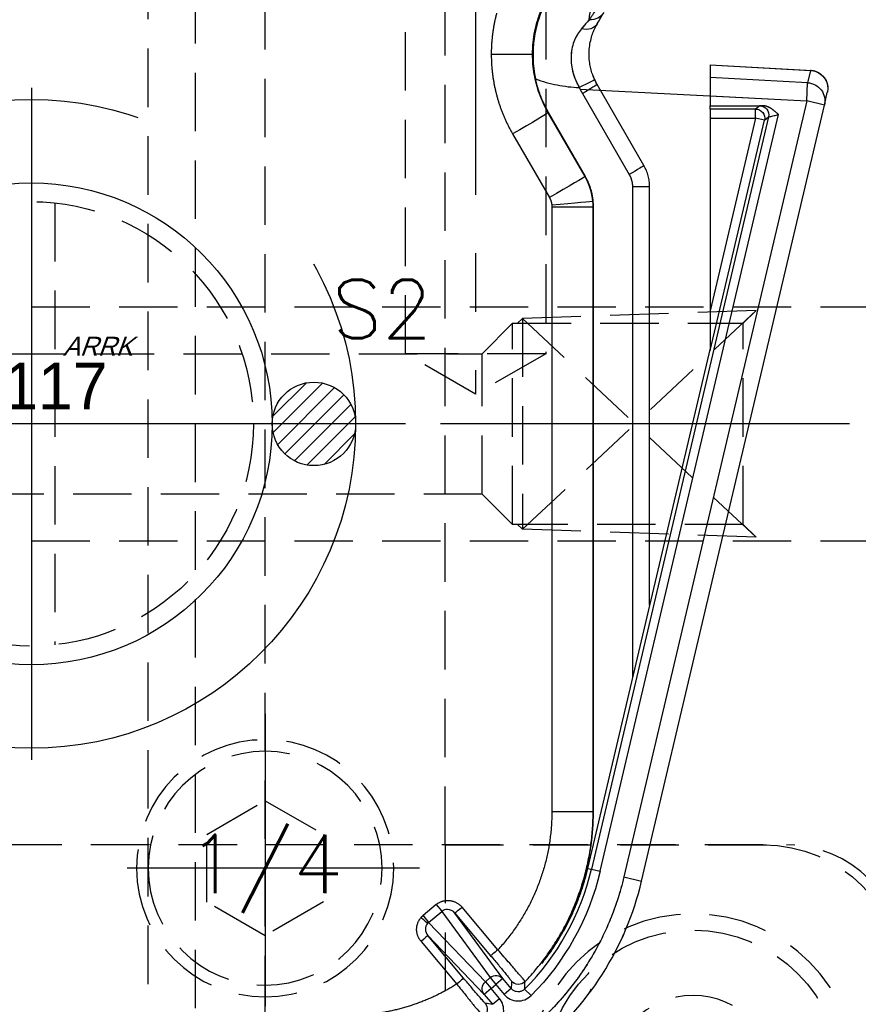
# Model space of a CAD drawing. Extents: x 2651 to 7771, y -1163 to 1075.
# Tile 426 of 490: x 5265 to 5301, y 631 to 673. Entities that reach past the tile are written whole.
import ezdxf
from ezdxf.enums import TextEntityAlignment as Align

# ---------------------------------------------------------------- set-up
doc = ezdxf.new("R2010")
doc.units = 0
doc.header["$LTSCALE"] = 10
for name, pattern in [('CENTER', [2, 1.25, -0.25, 0.25, -0.25]), ('CNSCEN', [17, 15, -1, 0, -1]), ('CNSHID', [4, 3, -1]), ('HIDDEN', [0.375, 0.25, -0.125])]:
    doc.linetypes.add(name, pattern=pattern)
doc.layers.get('0').update_dxf_attribs({"linetype": 'CONTINUOUS'})
doc.layers.get('Defpoints').update_dxf_attribs({"linetype": 'CONTINUOUS'})
for name, color, linetype in [('1', 7, 'CONTINUOUS'), ('15', 7, 'CONTINUOUS'), ('86', 7, 'CONTINUOUS'), ('9', 3, 'CONTINUOUS'), ('97', 7, 'CONTINUOUS'), ('CEN', 1, 'CENTER'), ('COOL', 150, 'HIDDEN'), ('DIM', 3, 'CONTINUOUS'), ('HIDDEN', 6, 'HIDDEN'), ('TEXT', 4, 'CONTINUOUS'), ('WL1-HL', 4, 'CNSHID'), ('WOR1-CL', 1, 'CNSCEN'), ('WOR1-DL', 7, 'CONTINUOUS')]:
    doc.layers.add(name, color=color, linetype=linetype)
doc.styles.add('china', font='txt')
doc.styles.get("Standard").update_dxf_attribs({"font": 'romans.shx'})
doc.dimstyles.new('MM& INCH5', dxfattribs={"dimtxt": 5, "dimasz": 2.5, "dimexe": 1, "dimexo": 0.5, "dimtad": 0, "dimrnd": 1.38778e-17, "dimzin": 9, "dimdsep": 46, "dimtxsty": 'Standard', "dimblk": 'CLOSED', "dimcen": 0, "dimclrd": 3, "dimclre": 3, "dimclrt": 3, "dimazin": 2, "dimtfac": 0.75, "dimtofl": 0, "dimtmove": 0, "dimatfit": 3, "dimfxl": 0, "dimtolj": 1, "dimarcsym": 0})

# ---------------------------------------------------------------- blocks, each defined once
blk = doc.blocks.new('DFSF')
at = {"layer": '1', "color": 252, "linetype": 'Continuous'}
for p, q in [((1284.445, 502.801), (1286.211, 502.801)), ((1293.811, 502.347), (1298.103, 502.11)), ((1298.103, 502.11), (1297.978, 501.579)), ((1297.978, 501.579), (1293.811, 501.798)), ((1297.937, 500.804), (1297.978, 501.579)), ((1288.344, 501.117), (1290.345, 497.652)), ((1293.811, 501.02), (1297.937, 500.804)), ((1297.937, 500.804), (1290.118, 467.624)), ((1295.928, 500.594), (1295.752, 500.455)), ((1298.694, 500.626), (1297.937, 500.804)), ((1286.896, 500.305), (1286.882, 500.297)), ((1288.455, 497.573), (1286.882, 500.297)), ((1289.105, 467.862), (1296.729, 500.216)), ((1295.752, 500.455), (1293.811, 500.455)), ((1295.752, 500.066), (1295.752, 500.455)), ((1293.811, 500.066), (1295.752, 500.066)), ((1295.752, 500.066), (1293.811, 491.83)), ((1293.811, 490.136), (1296.13, 499.977)), ((1296.13, 499.977), (1295.752, 500.066)), ((1296.13, 499.977), (1296.306, 500.117)), ((1285.359, 499.39), (1286.933, 496.666)), ((1288.469, 497.577), (1288.455, 497.573)), ((1290.484, 497.134), (1290.484, 476.114)), ((1291.22, 497.134), (1290.484, 497.134)), ((1287.037, 496.278), (1287.037, 470.416)), ((1287.037, 496.278), (1288.803, 496.278)), ((1288.803, 496.278), (1288.816, 496.282)), ((1288.803, 470.416), (1288.803, 496.278)), ((1287.037, 470.416), (1288.803, 470.416)), ((1288.816, 470.416), (1288.803, 470.416)), ((1288.568, 467.989), (1288.726, 467.952)), ((1288.726, 467.952), (1289.105, 467.862)), ((1290.118, 467.624), (1290.875, 467.445)), ((1282.091, 466.441), (1281.527, 465.971)), ((1281.762, 465.679), (1282.326, 466.148)), ((1282.326, 466.148), (1284.4, 463.316)), ((1284.943, 463.274), (1282.889, 466.079)), ((1282.889, 466.079), (1284.419, 464.255)), ((1284.727, 464.505), (1283.197, 466.329)), ((1284.194, 463.143), (1281.762, 465.679)), ((1281.441, 464.868), (1282.972, 463.043)), ((1281.729, 465.117), (1284.141, 462.601)), ((1283.26, 463.293), (1281.729, 465.117)), ((1287.448, 465.159), (1287.415, 465.16)), ((1284.4, 463.316), (1284.194, 463.143)), ((1284.194, 463.143), (1284.439, 462.851)), ((1284.4, 463.316), (1284.645, 463.024)), ((1284.943, 463.274), (1284.645, 463.024)), ((1285.299, 462.849), (1284.943, 463.274)), ((1284.439, 462.851), (1284.141, 462.601)), ((1284.439, 462.851), (1284.645, 463.024)), ((1284.795, 462.426), (1284.439, 462.851)), ((1284.645, 463.024), (1285.002, 462.599)), ((1285.299, 462.849), (1285.002, 462.599)), ((1286.147, 462.549), (1285.872, 462.824)), ((1284.141, 462.601), (1284.498, 462.176)), ((1284.498, 462.176), (1284.795, 462.426))]:
    blk.add_line(p, q, dxfattribs=at)
at = {"layer": '1', "color": 7, "linetype": 'Continuous'}
for p, q in [((1293.811, 502.348), (1293.811, 502.347)), ((1293.811, 502.348), (1298.175, 502.108)), ((1293.811, 502.347), (1293.811, 501.798)), ((1290.977, 498.041), (1288.976, 501.506)), ((1293.811, 501.02), (1293.811, 500.599)), ((1298.694, 500.627), (1298.819, 501.156)), ((1290.875, 467.445), (1298.694, 500.626)), ((1293.811, 500.599), (1296.039, 500.599)), ((1293.811, 500.455), (1293.811, 500.599)), ((1288.469, 497.577), (1286.896, 500.305)), ((1293.811, 500.455), (1293.811, 500.066)), ((1296.306, 500.117), (1288.726, 467.952)), ((1293.811, 500.066), (1293.811, 491.83)), ((1291.22, 479.237), (1291.22, 497.134)), ((1288.816, 470.416), (1288.816, 496.282)), ((1293.811, 490.224), (1288.568, 467.989))]:
    blk.add_line(p, q, dxfattribs=at)
at = {"layer": '1', "color": 110, "linetype": 'Continuous'}
for p, q in [((1288.24, 501.312), (1297.937, 500.804)), ((1297.937, 500.804), (1290.118, 467.624))]:
    blk.add_line(p, q, dxfattribs=at)
at = {"layer": '1', "color": 252, "linetype": 'Continuous'}
blk.add_arc((1278.266, 470.416), 10.747, 315.0499, 346.7406, dxfattribs=at)
at = {"layer": '1', "color": 252, "linetype": 'Continuous', "extrusion": (0, 0, -1)}
blk.add_arc((-1278.266, 470.416), 11.135, 193.2594, 224.9501, dxfattribs=at)
for centre, major_axis, ratio, start_param, end_param in [((1288.855, 501.382), (0.161, -3.235), 0.052272, 2.68099, 3.089161), ((1288.583, 504.97), (0.673, -0.389), 0.857555, 0, 1.041024), ((1288.303, 504.485), (0.673, -0.389), 0.72662, 0, 1.176287), ((1298.062, 501.335), (-0.757, 0.178), 0.998585, 1.391983, 1.7895), ((1288.168, 501.378), (0.704, 0.329), 0.022151, 0, 1.52335), ((1288.303, 501.117), (0.673, 0.389), 0.026195, 0, 1.525457), ((1295.928, 500.206), (-0.241, 0.305), 0.999778, 0.669796, 2.471797), ((1285.312, 499.39), (1.57, 0.907), 0.013096, 0.013091, 1.548127), ((1295.752, 500.066), (-0.241, 0.305), 0.999778, 0.669796, 2.471797), ((1290.304, 497.652), (0.673, 0.389), 0.026195, 0, 1.525457), ((1286.885, 496.666), (1.57, 0.907), 0.013096, 0.013091, 1.548127), ((1286.986, 496.347), (-1.806, -0.161), 0.002329, 3.154943, 4.686313), ((1282.081, 466.441), (0.249, -0.299), 0.020122, 4.729136, 6.088281), ((1283.187, 466.329), (-0.298, -0.25), 0.016825, 4.692331, 6.270093), ((1281.432, 465.887), (0.292, -0.256), 0.017247, 4.732085, 6.088658), ((1281.517, 465.971), (0.249, -0.299), 0.020122, 4.729136, 6.088281), ((1281.431, 464.868), (0.298, 0.25), 0.016834, 0.013092, 1.550746), ((1284.717, 464.505), (-0.298, -0.25), 0.016825, 4.692331, 6.270093), ((1282.962, 463.043), (-0.298, -0.25), 0.016834, 3.154684, 4.692339), ((1284.439, 462.851), (0.281, 0.269), 0.980993, 3.209101, 4.777363), ((1284.645, 463.024), (0.314, 0.23), 0.980993, 4.647415, 6.215677), ((1285.609, 463.413), (-0.388, 0.012), 0.999807, 3.871637, 5.553141), ((1283.887, 461.969), (-0.055, -0.385), 0.999807, 3.871609, 5.553169)]:
    blk.add_ellipse(centre, major_axis=major_axis, ratio=ratio, start_param=start_param, end_param=end_param, dxfattribs=at)
at = {"layer": '1', "color": 7, "linetype": 'Continuous', "extrusion": (0, 0, -1)}
for centre, major_axis, start_param, end_param in [((1298.062, 501.335), (-0.757, 0.178), 1.789501, 3.141593), ((1297.937, 500.804), (0.757, -0.178), 4.533576, 6.283185)]:
    blk.add_ellipse(centre, major_axis=major_axis, ratio=0.998585, start_param=start_param, end_param=end_param, dxfattribs=at)
at = {"layer": '1', "color": 252, "linetype": 'Continuous'}
for points, weights in [([(1284.673, 504.55), (1284.521, 503.978), (1284.445, 503.392), (1284.445, 502.801)], [1, 0.994407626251, 0.994407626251, 1]), ([(1284.445, 502.801), (1284.445, 501.597), (1284.757, 500.433), (1285.359, 499.39)], [1, 0.977269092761, 0.977269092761, 1]), ([(1288.209, 501.378), (1288.25, 501.289), (1288.295, 501.202), (1288.344, 501.117)], [1, 0.99936792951, 0.99936792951, 1]), ([(1296.039, 500.599), (1295.968, 500.598), (1295.931, 500.597), (1295.927, 500.594)], [1, 0.977757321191, 0.977757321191, 1]), ([(1287.034, 496.347), (1287.036, 496.324), (1287.037, 496.301), (1287.037, 496.278)], [1, 0.999339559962, 0.999339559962, 1]), ([(1282.091, 466.441), (1282.441, 466.731), (1282.898, 466.685), (1283.197, 466.329)], [1, 0.805334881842, 0.805334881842, 1]), ([(1281.441, 464.868), (1281.178, 465.181), (1281.178, 465.586), (1281.442, 465.887)], [1, 0.84014668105, 0.84014668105, 1]), ([(1281.442, 465.887), (1281.468, 465.918), (1281.497, 465.945), (1281.527, 465.971)], [1, 0.998025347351, 0.998025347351, 1])]:
    blk.add_rational_spline(points, weights, degree=3, dxfattribs=at)
at = {"layer": '1', "color": 7, "linetype": 'Continuous'}
for points, degree, knots in [([(1286.645, 504.75), (1286.51, 504.45), (1286.354, 504.005), (1286.202, 502.945), (1286.212, 502.335), (1286.34, 501.746)], 3, [0, 0, 0, 0, 0.5, 0.5, 1, 1, 1, 1]), ([(1288.872, 501.706), (1288.838, 501.787), (1288.77, 501.943), (1288.701, 502.181), (1288.647, 502.454), (1288.622, 502.763), (1288.645, 503.203), (1288.738, 503.575), (1288.863, 503.887), (1288.936, 504.022), (1288.976, 504.097)], 3, [0, 0, 0, 0, 0.087738, 0.170916, 0.250104, 0.374256, 0.5001, 0.749756, 0.860592, 1, 1, 1, 1]), ([(1288.976, 501.506), (1288.924, 501.605), (1288.859, 501.729), (1288.806, 501.858), (1288.796, 501.885)], 3, [0, 0, 0, 0, 0.799036, 1, 1, 1, 1]), ([(1298.394, 502.037), (1298.398, 502.036), (1298.459, 502.014), (1298.579, 501.925), (1298.726, 501.763), (1298.817, 501.553), (1298.841, 501.376), (1298.837, 501.264), (1298.83, 501.213), (1298.825, 501.184), (1298.821, 501.169), (1298.819, 501.16), (1298.818, 501.156)], 3, [0, 0, 0, 0, 0.00634, 0.177471, 0.390605, 0.609345, 0.790977, 0.860558, 0.915076, 0.937574, 0.958046, 1, 1, 1, 1]), ([(1286.34, 501.746), (1286.639, 501.634), (1286.951, 501.546), (1287.575, 501.423), (1287.89, 501.388), (1288.209, 501.378)], 3, [0, 0, 0, 0, 0.5, 0.5, 1, 1, 1, 1]), ([(1296.729, 500.216), (1296.536, 500.398), (1296.418, 500.475), (1296.228, 500.598), (1296.039, 500.599)], 2, [0, 0, 0, 0.5, 0.5, 1, 1, 1]), ([(1291.22, 497.134), (1291.217, 497.212), (1291.212, 497.368), (1291.164, 497.6), (1291.089, 497.828), (1291.015, 497.97), (1290.977, 498.041)], 3, [0, 0, 0, 0, 0.246055, 0.494738, 0.746052, 1, 1, 1, 1]), ([(1278.266, 457.462), (1279.712, 457.462), (1281.158, 457.707), (1283.889, 458.657), (1285.174, 459.363), (1287.441, 461.158), (1288.423, 462.247), (1289.974, 464.687), (1290.543, 466.038), (1290.875, 467.445)], 3, [0, 0, 0, 0, 0.25, 0.25, 0.5, 0.5, 0.75, 0.75, 1, 1, 1, 1]), ([(1287.415, 465.16), (1287.24, 464.855), (1287.055, 464.569), (1286.742, 464.114), (1286.619, 463.952), (1286.605, 463.926)], 3, [0, 0, 0, 0, 0.5, 0.5, 1, 1, 1, 1]), ([(1286.605, 463.926), (1286.631, 463.951), (1286.763, 464.114), (1287.086, 464.563), (1287.275, 464.852), (1287.451, 465.159)], 3, [0, 0, 0, 0, 0.5, 0.5, 1, 1, 1, 1]), ([(1288.599, 462.603), (1288.634, 462.657), (1288.681, 462.73), (1288.712, 462.811), (1288.719, 462.832)], 3, [0, 0, 0, 0, 0.73947, 1, 1, 1, 1])]:
    blk.add_open_spline(points, degree=degree, knots=knots, dxfattribs=at)
at = {"layer": '1', "color": 252, "linetype": 'Continuous'}
for points, knots in [([(1286.211, 502.801), (1286.216, 502.966), (1286.225, 503.296), (1286.302, 503.787), (1286.421, 504.273), (1286.541, 504.585), (1286.602, 504.741)], [0, 0, 0, 0, 0.247557, 0.496742, 0.747556, 1, 1, 1, 1]), ([(1288.87, 504.621), (1288.866, 504.616), (1288.861, 504.606), (1288.84, 504.573), (1288.802, 504.515), (1288.733, 504.418), (1288.669, 504.324), (1288.636, 504.275)], [0, 0, 0, 0, 0.152639, 0.285793, 0.500086, 0.737686, 1, 1, 1, 1]), ([(1288.636, 504.275), (1288.584, 504.217), (1288.481, 504.099), (1288.361, 503.956), (1288.301, 503.884)], [0, 0, 0, 0, 0.495274, 1, 1, 1, 1]), ([(1288.301, 503.884), (1288.245, 503.809), (1288.134, 503.662), (1287.954, 503.312), (1287.825, 502.785), (1287.88, 502.18), (1288.017, 501.76), (1288.123, 501.534), (1288.183, 501.424), (1288.209, 501.378)], [0, 0, 0, 0, 0.12891, 0.250397, 0.500024, 0.749515, 0.874724, 0.946272, 1, 1, 1, 1]), ([(1286.882, 500.297), (1286.811, 500.427), (1286.67, 500.687), (1286.503, 501.098), (1286.372, 501.517), (1286.279, 501.943), (1286.222, 502.372), (1286.214, 502.659), (1286.211, 502.801)], [0, 0, 0, 0, 0.16988, 0.338473, 0.505781, 0.671805, 0.836544, 1, 1, 1, 1]), ([(1296.306, 500.116), (1296.31, 500.119), (1296.317, 500.123), (1296.366, 500.135), (1296.44, 500.151), (1296.559, 500.181), (1296.664, 500.203), (1296.729, 500.216)], [0, 0, 0, 0, 0.163627, 0.329538, 0.499351, 0.692125, 1, 1, 1, 1]), ([(1285.89, 463.145), (1286.062, 463.333), (1286.404, 463.707), (1286.863, 464.31), (1287.276, 464.937), (1287.639, 465.586), (1287.954, 466.252), (1288.219, 466.933), (1288.434, 467.623), (1288.6, 468.32), (1288.717, 469.02), (1288.789, 469.719), (1288.798, 470.185), (1288.803, 470.416)], [0, 0, 0, 0, 0.095185, 0.189515, 0.28299, 0.37561, 0.467374, 0.558283, 0.648337, 0.737535, 0.825879, 0.913367, 1, 1, 1, 1]), ([(1290.118, 467.624), (1289.962, 466.962), (1289.752, 466.316), (1289.222, 465.059), (1288.907, 464.457), (1288.178, 463.311), (1287.767, 462.77), (1286.853, 461.756), (1286.357, 461.291), (1285.292, 460.448), (1284.726, 460.072), (1283.53, 459.415), (1282.909, 459.139), (1281.626, 458.693), (1280.968, 458.524), (1279.623, 458.297), (1278.946, 458.24), (1278.266, 458.24)], [0, 0, 0, 0, 0.125, 0.125, 0.25, 0.25, 0.375, 0.375, 0.5, 0.5, 0.625, 0.625, 0.75, 0.75, 0.875, 0.875, 1, 1, 1, 1]), ([(1281.719, 465.637), (1281.659, 465.568), (1281.626, 465.476), (1281.629, 465.287), (1281.666, 465.192), (1281.729, 465.117)], [0, 0, 0, 0, 0.5, 0.5, 1, 1, 1, 1]), ([(1285.89, 463.145), (1285.888, 463.15), (1285.883, 463.16), (1285.839, 463.216), (1285.77, 463.3), (1285.674, 463.414), (1285.51, 463.607), (1285.211, 463.958), (1284.902, 464.307), (1284.727, 464.505)], [0, 0, 0, 0, 0.098627, 0.19935, 0.300898, 0.401931, 0.501145, 0.716959, 1, 1, 1, 1]), ([(1284.419, 464.255), (1284.538, 464.113), (1284.655, 463.973), (1284.87, 463.714), (1284.969, 463.594), (1285.092, 463.443), (1285.13, 463.397), (1285.194, 463.317), (1285.221, 463.283), (1285.288, 463.198), (1285.311, 463.167), (1285.311, 463.163)], [0, 0, 0, 0, 0.25, 0.25, 0.5, 0.5, 0.625, 0.625, 0.75, 0.75, 1, 1, 1, 1]), ([(1284.186, 462.219), (1284.181, 462.22), (1284.154, 462.249), (1284.058, 462.356), (1283.988, 462.436), (1283.861, 462.585), (1283.813, 462.64), (1283.714, 462.756), (1283.662, 462.817), (1283.497, 463.012), (1283.379, 463.151), (1283.26, 463.293)], [0, 0, 0, 0, 0.25, 0.25, 0.5, 0.5, 0.625, 0.625, 0.75, 0.75, 1, 1, 1, 1]), ([(1285.872, 462.824), (1285.872, 462.829), (1285.873, 462.834), (1285.874, 462.86), (1285.875, 462.88), (1285.881, 462.982), (1285.886, 463.063), (1285.89, 463.145)], [0, 0, 0, 0, 0.048161, 0.048161, 0.240806, 0.240806, 1, 1, 1, 1]), ([(1282.972, 463.043), (1283.038, 462.961), (1283.162, 462.804), (1283.332, 462.588), (1283.475, 462.41), (1283.586, 462.271), (1283.668, 462.171), (1283.724, 462.104), (1283.86, 461.938), (1284.043, 461.709), (1284.083, 461.667), (1284.103, 461.646)], [0, 0, 0, 0, 0.112506, 0.214929, 0.304287, 0.378533, 0.436458, 0.47747, 0.501348, 0.755631, 1, 1, 1, 1]), ([(1285.872, 462.824), (1285.841, 462.798), (1285.775, 462.743), (1285.647, 462.706), (1285.513, 462.711), (1285.388, 462.76), (1285.328, 462.82), (1285.299, 462.849)], [0, 0, 0, 0, 0.188766, 0.394184, 0.605819, 0.811236, 1, 1, 1, 1]), ([(1284.645, 461.289), (1284.734, 461.351), (1284.809, 461.431), (1284.92, 461.615), (1284.956, 461.718), (1284.985, 461.93), (1284.976, 462.04), (1284.916, 462.246), (1284.865, 462.343), (1284.795, 462.426)], [0, 0, 0, 0, 0.25, 0.25, 0.5, 0.5, 0.75, 0.75, 1, 1, 1, 1]), ([(1285.002, 462.599), (1285.071, 462.516), (1285.157, 462.449), (1285.35, 462.354), (1285.456, 462.327), (1285.67, 462.317), (1285.779, 462.335), (1285.978, 462.413), (1286.07, 462.473), (1286.147, 462.549)], [0, 0, 0, 0, 0.25, 0.25, 0.5, 0.5, 0.75, 0.75, 1, 1, 1, 1])]:
    blk.add_open_spline(points, degree=3, knots=knots, dxfattribs=at)
at = {"layer": '1', "color": 7, "linetype": 'Continuous'}
for points, degree in [([(1288.976, 504.097), (1289.083, 504.281), (1289.177, 504.443), (1289.256, 504.581)], 3), ([(1298.103, 502.11), (1298.104, 502.111), (1298.104, 502.111), (1298.105, 502.111)], 3), ([(1298.105, 502.111), (1298.257, 502.103), (1298.395, 502.037)], 2), ([(1289.902, 464.723), (1289.969, 464.867), (1290.037, 465.01), (1290.102, 465.155)], 3)]:
    blk.add_open_spline(points, degree=degree, dxfattribs=at)
at = {"layer": '1', "color": 110, "linetype": 'Continuous'}
for points, degree, knots in [([(1288.636, 504.275), (1288.584, 504.216), (1288.497, 504.118), (1288.381, 503.981), (1288.321, 503.909), (1288.301, 503.884)], 3, [0, 0, 0, 0, 0.499944, 0.833015, 1, 1, 1, 1]), ([(1288.301, 503.884), (1288.246, 503.811), (1288.134, 503.665), (1287.957, 503.315), (1287.853, 502.895), (1287.857, 502.43), (1287.915, 502.077), (1288.029, 501.717), (1288.147, 501.494), (1288.209, 501.378)], 3, [0, 0, 0, 0, 0.125196, 0.250266, 0.498548, 0.618996, 0.74852, 0.867889, 1, 1, 1, 1]), ([(1290.118, 467.624), (1289.884, 466.631), (1289.487, 465.688), (1289.09, 464.745), (1288.542, 463.884), (1287.996, 463.024), (1287.31, 462.263), (1286.625, 461.503), (1285.825, 460.87), (1285.027, 460.238), (1284.128, 459.744), (1283.231, 459.251), (1282.268, 458.916), (1281.306, 458.581), (1280.295, 458.41), (1279.287, 458.24), (1278.266, 458.24)], 2, [0, 0, 0, 0.125, 0.125, 0.25, 0.25, 0.375, 0.375, 0.5, 0.5, 0.625, 0.625, 0.75, 0.75, 0.875, 0.875, 1, 1, 1])]:
    blk.add_open_spline(points, degree=degree, knots=knots, dxfattribs=at)
at = {"layer": '1', "color": 7, "linetype": 'Continuous'}
for points, weights in [([(1286.896, 500.305), (1286.636, 500.754), (1286.45, 501.239), (1286.34, 501.746)], [1, 0.991985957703, 0.991985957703, 1]), ([(1288.976, 501.506), (1288.939, 501.571), (1288.904, 501.638), (1288.872, 501.706)], [1, 0.99936792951, 0.99936792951, 1]), ([(1293.811, 501.798), (1293.811, 501.775), (1293.811, 501.457), (1293.811, 501.02)], [1, 0.816916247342, 0.816916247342, 1]), ([(1290.345, 497.652), (1290.436, 497.494), (1290.484, 497.317), (1290.484, 497.134)], [1, 0.977283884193, 0.977283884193, 1]), ([(1288.816, 496.282), (1288.816, 496.739), (1288.698, 497.181), (1288.469, 497.577)], [1, 0.977287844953, 0.977287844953, 1]), ([(1286.933, 496.666), (1286.989, 496.568), (1287.023, 496.46), (1287.034, 496.347)], [1, 0.98432771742, 0.98432771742, 1]), ([(1288.803, 496.278), (1288.803, 496.355), (1288.799, 496.432), (1288.792, 496.508)], [1, 0.999339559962, 0.999339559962, 1]), ([(1293.811, 491.83), (1293.811, 490.847), (1293.811, 490.148), (1293.811, 490.136)], [1, 0.80781307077, 0.80781307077, 1]), ([(1287.037, 470.416), (1287.037, 468.199), (1286.23, 466.134), (1284.727, 464.505)], [1, 0.954284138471, 0.954284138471, 1]), ([(1287.415, 465.16), (1288.338, 466.769), (1288.816, 468.561), (1288.816, 470.416)], [1, 0.977496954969, 0.977496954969, 1]), ([(1288.568, 467.989), (1288.333, 466.995), (1287.958, 466.045), (1287.451, 465.159)], [1, 0.993066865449, 0.993066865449, 1]), ([(1281.762, 465.679), (1281.747, 465.666), (1281.732, 465.652), (1281.719, 465.637)], [1, 0.998025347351, 0.998025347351, 1]), ([(1282.972, 463.043), (1281.569, 462.157), (1279.974, 461.696), (1278.314, 461.696)], [1, 0.973707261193, 0.973707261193, 1])]:
    blk.add_rational_spline(points, weights, degree=3, dxfattribs=at)
at = {"layer": '1', "color": 110, "linetype": 'Continuous'}
blk.add_open_spline([(1288.209, 501.378), (1288.224, 501.345), (1288.24, 501.312)], degree=2, dxfattribs=at)
at = {"layer": '1', "color": 252, "linetype": 'Continuous'}
for points in [[(1288.792, 496.508), (1288.759, 496.882), (1288.643, 497.248), (1288.455, 497.573)], [(1282.576, 466.234), (1282.485, 466.236), (1282.395, 466.206), (1282.326, 466.148)], [(1282.889, 466.079), (1282.811, 466.173), (1282.693, 466.231), (1282.576, 466.234)], [(1285.311, 463.163), (1285.308, 463.058), (1285.304, 462.953), (1285.299, 462.849)], [(1284.498, 462.176), (1284.394, 462.19), (1284.29, 462.204), (1284.185, 462.219)]]:
    blk.add_open_spline(points, degree=3, dxfattribs=at)
blk = doc.blocks.new('*X8')
at = {"color": 0}
for p, q in [((745.423, 286.51), (747.026, 288.113)), ((745.479, 285.86), (747.676, 288.057)), ((769.614, 286.66), (771.046, 288.092)), ((769.624, 285.963), (771.743, 288.082)), ((745.698, 285.371), (748.165, 287.838)), ((769.819, 285.451), (772.255, 287.887)), ((770.129, 285.053), (772.653, 287.577)), ((746.025, 284.992), (748.544, 287.51)), ((770.539, 284.757), (772.949, 287.167)), ((746.455, 284.714), (748.822, 287.081)), ((747.01, 284.562), (748.974, 286.526)), ((771.067, 284.578), (773.128, 286.639)), ((771.802, 284.605), (773.101, 285.904)), ((747.817, 284.662), (748.874, 285.719))]:
    blk.add_line(p, q, dxfattribs=at)
blk = doc.blocks.new('117')
at = {"layer": 'WL1-HL'}
for centre, radius in [((254.95, 1693.104), 13.87), ((254.95, 1693.104), 10.3), ((242.865, 1693.104), 1.785), ((267.035, 1693.104), 1.785)]:
    blk.add_circle(centre, radius, dxfattribs=at)
at = {"layer": 'WOR1-CL'}
for p, q in [((254.95, 1707.474), (254.95, 1678.734)), ((269.32, 1693.104), (240.58, 1693.104))]:
    blk.add_line(p, q, dxfattribs=at)
at = {"layer": 'WL1-HL'}
blk.add_blockref('*X8', (-504.334, 1406.767), dxfattribs=at)
at = {"layer": '9', "style": 'china'}
blk.add_text('2-117', height=2, dxfattribs=at).set_placement((251.365, 1693.722))
at = {"layer": 'WOR1-DL', "style": 'china', "oblique": 20}
blk.add_text('ARRK', height=0.8, dxfattribs=at).set_placement((256.305, 1696.027))
blk = doc.blocks.new('*D42')
at = {"layer": 'Defpoints', "color": 0}
for p in [(5335.684, 924.642), (5335.684, 850.322), (5205.684, 387.642)]:
    blk.add_point(p, dxfattribs=at)
at = {"layer": 'DIM', "color": 3, "lineweight": -2}
blk.add_line((5335.684, 850.822), (5335.684, 924.642), dxfattribs=at)
at = {"layer": 'DIM', "color": 3, "insert": (5335.684, 947.648), "char_height": 5, "attachment_point": 5, "rotation": 90}
blk.add_mtext('\\A1;130 [5.118]', dxfattribs=at)
blk = doc.blocks.new('_Closed')
at = {"color": 0, "linetype": 'ByBlock', "lineweight": -2}
for p, q in [((-1, 0.167), (0, 0)), ((-1, 0.167), (-1, -0.167)), ((0, 0), (-1, -0.167)), ((0, 0), (-1, 0))]:
    blk.add_line(p, q, dxfattribs=at)
blk = doc.blocks.new('*D43')
at = {"layer": 'Defpoints', "color": 0}
for p in [(5402.684, 924.642), (5402.684, 886.162), (5205.684, 387.642)]:
    blk.add_point(p, dxfattribs=at)
at = {"layer": 'DIM', "color": 3, "lineweight": -2}
blk.add_line((5402.684, 886.662), (5402.684, 924.642), dxfattribs=at)
at = {"layer": 'DIM', "color": 3, "insert": (5402.684, 947.648), "char_height": 5, "attachment_point": 5, "rotation": 90}
blk.add_mtext('\\A1;197 [7.756]', dxfattribs=at)
blk = doc.blocks.new('*D44')
at = {"layer": 'Defpoints', "color": 0}
for p in [(5410.684, 924.642), (5405.684, 807.17), (5205.684, 387.642)]:
    blk.add_point(p, dxfattribs=at)
at = {"layer": 'DIM', "color": 3, "lineweight": -2}
for p, q in [((5410.684, 919.642), (5410.684, 924.642)), ((5405.684, 914.642), (5410.684, 919.642)), ((5405.684, 807.67), (5405.684, 914.642))]:
    blk.add_line(p, q, dxfattribs=at)
at = {"layer": 'DIM', "color": 3, "insert": (5410.684, 948.005), "char_height": 5, "attachment_point": 5, "rotation": 90}
blk.add_mtext('\\A1;200 [7.874]', dxfattribs=at)
blk = doc.blocks.new('*D45')
at = {"layer": 'Defpoints', "color": 0}
for p in [(5445.684, 924.642), (5445.684, 912.642), (5205.684, 387.642)]:
    blk.add_point(p, dxfattribs=at)
at = {"layer": 'DIM', "color": 3, "lineweight": -2}
blk.add_line((5445.684, 913.142), (5445.684, 924.642), dxfattribs=at)
at = {"layer": 'DIM', "color": 3, "insert": (5445.684, 948.005), "char_height": 5, "attachment_point": 5, "rotation": 90}
blk.add_mtext('\\A1;240 [9.449]', dxfattribs=at)
blk = doc.blocks.new('*D46')
at = {"layer": 'Defpoints', "color": 0}
for p in [(5480.684, 924.642), (5480.684, 910.642), (5205.684, 387.642)]:
    blk.add_point(p, dxfattribs=at)
at = {"layer": 'DIM', "color": 3, "lineweight": -2}
blk.add_line((5480.684, 911.142), (5480.684, 924.642), dxfattribs=at)
at = {"layer": 'DIM', "color": 3, "insert": (5480.684, 950.386), "char_height": 5, "attachment_point": 5, "rotation": 90}
blk.add_mtext('\\A1;275 [10.827]', dxfattribs=at)
blk = doc.blocks.new('*D51')
at = {"layer": 'Defpoints', "color": 0}
for p in [(5478.684, 912.642), (5493.684, 912.642), (5205.684, 387.642)]:
    blk.add_point(p, dxfattribs=at)
at = {"layer": 'DIM', "color": 3, "lineweight": -2}
blk.add_line((5479.184, 912.642), (5493.684, 912.642), dxfattribs=at)
at = {"layer": 'DIM', "color": 3, "insert": (5519.428, 912.642), "char_height": 5, "attachment_point": 5}
blk.add_mtext('\\A1;525 [20.669]', dxfattribs=at)
blk = doc.blocks.new('*D52')
at = {"layer": 'Defpoints', "color": 0}
for p in [(5507.384, 862.642), (5520.003, 862.642), (5205.684, 387.642)]:
    blk.add_point(p, dxfattribs=at)
at = {"layer": 'DIM', "color": 3, "lineweight": -2}
blk.add_line((5507.884, 862.642), (5520.003, 862.642), dxfattribs=at)
at = {"layer": 'DIM', "color": 3, "insert": (5545.747, 862.642), "char_height": 5, "attachment_point": 5}
blk.add_mtext('\\A1;475 [18.701]', dxfattribs=at)
blk = doc.blocks.new('*D53')
at = {"layer": 'Defpoints', "color": 0}
for p in [(5429.204, 859.642), (5520.003, 854.642), (5205.684, 387.642)]:
    blk.add_point(p, dxfattribs=at)
at = {"layer": 'DIM', "color": 3, "lineweight": -2}
for p, q in [((5429.704, 859.642), (5510.003, 859.642)), ((5510.003, 859.642), (5515.003, 854.642)), ((5515.003, 854.642), (5520.003, 854.642))]:
    blk.add_line(p, q, dxfattribs=at)
at = {"layer": 'DIM', "color": 3, "insert": (5545.747, 854.642), "char_height": 5, "attachment_point": 5}
blk.add_mtext('\\A1;472 [18.583]', dxfattribs=at)
blk = doc.blocks.new('*D54')
at = {"layer": 'Defpoints', "color": 0}
for p in [(5415.212, 797.642), (5500.003, 797.642), (5205.684, 387.642)]:
    blk.add_point(p, dxfattribs=at)
at = {"layer": 'DIM', "color": 3, "lineweight": -2}
blk.add_line((5415.712, 797.642), (5500.003, 797.642), dxfattribs=at)
at = {"layer": 'DIM', "color": 3, "insert": (5525.747, 797.642), "char_height": 5, "attachment_point": 5}
blk.add_mtext('\\A1;410 [16.142]', dxfattribs=at)
blk = doc.blocks.new('*D55')
at = {"layer": 'Defpoints', "color": 0}
for p in [(5358.364, 827.642), (5500.003, 827.642), (5205.684, 387.642)]:
    blk.add_point(p, dxfattribs=at)
at = {"layer": 'DIM', "color": 3, "lineweight": -2}
blk.add_line((5358.864, 827.642), (5500.003, 827.642), dxfattribs=at)
at = {"layer": 'DIM', "color": 3, "insert": (5525.747, 827.642), "char_height": 5, "attachment_point": 5}
blk.add_mtext('\\A1;440 [17.323]', dxfattribs=at)
blk = doc.blocks.new('*D56')
at = {"layer": 'Defpoints', "color": 0}
for p in [(5480.684, 762.642), (5500.003, 762.642), (5205.684, 387.642)]:
    blk.add_point(p, dxfattribs=at)
at = {"layer": 'DIM', "color": 3, "lineweight": -2}
blk.add_line((5481.184, 762.642), (5500.003, 762.642), dxfattribs=at)
at = {"layer": 'DIM', "color": 3, "insert": (5525.747, 762.642), "char_height": 5, "attachment_point": 5}
blk.add_mtext('\\A1;375 [14.764]', dxfattribs=at)
blk = doc.blocks.new('*D57')
at = {"layer": 'Defpoints', "color": 0}
for p in [(5480.685, 719.642), (5500.003, 719.642), (5205.684, 387.642)]:
    blk.add_point(p, dxfattribs=at)
at = {"layer": 'DIM', "color": 3, "lineweight": -2}
blk.add_line((5481.185, 719.642), (5500.003, 719.642), dxfattribs=at)
at = {"layer": 'DIM', "color": 3, "insert": (5525.747, 719.642), "char_height": 5, "attachment_point": 5}
blk.add_mtext('\\A1;332 [13.071]', dxfattribs=at)
blk = doc.blocks.new('*D58')
at = {"layer": 'Defpoints', "color": 0}
for p in [(5480.685, 655.642), (5500.003, 655.642), (5205.684, 387.642)]:
    blk.add_point(p, dxfattribs=at)
at = {"layer": 'DIM', "color": 3, "lineweight": -2}
blk.add_line((5481.185, 655.642), (5500.003, 655.642), dxfattribs=at)
at = {"layer": 'DIM', "color": 3, "insert": (5525.747, 655.642), "char_height": 5, "attachment_point": 5}
blk.add_mtext('\\A1;268 [10.551]', dxfattribs=at)
blk = doc.blocks.new('*D76')
at = {"layer": 'Defpoints', "color": 0}
for p in [(5325.684, 924.642), (5325.684, 787.642), (5205.684, 387.642)]:
    blk.add_point(p, dxfattribs=at)
at = {"layer": 'DIM', "color": 3, "lineweight": -2}
blk.add_line((5325.684, 788.142), (5325.684, 924.642), dxfattribs=at)
at = {"layer": 'DIM', "color": 3, "insert": (5325.684, 947.648), "char_height": 5, "attachment_point": 5, "rotation": 90}
blk.add_mtext('\\A1;120 [4.724]', dxfattribs=at)
blk = doc.blocks.new('*D78')
at = {"layer": 'Defpoints', "color": 0}
for p in [(5325.684, 787.642), (5500.003, 787.642), (5205.684, 387.642)]:
    blk.add_point(p, dxfattribs=at)
at = {"layer": 'DIM', "color": 3, "lineweight": -2}
blk.add_line((5326.184, 787.642), (5500.003, 787.642), dxfattribs=at)
at = {"layer": 'DIM', "color": 3, "insert": (5525.747, 787.642), "char_height": 5, "attachment_point": 5}
blk.add_mtext('\\A1;400 [15.748]', dxfattribs=at)
blk = doc.blocks.new('*U10', base_point=(1624.618, 1808.955))
for p, q in [((1624.618, 1811.842), (1622.118, 1810.399)), ((1627.118, 1810.398), (1624.618, 1811.842)), ((1622.118, 1810.399), (1622.118, 1807.512)), ((1627.118, 1807.511), (1627.118, 1810.398)), ((1622.118, 1807.512), (1624.618, 1806.068)), ((1624.618, 1806.068), (1627.118, 1807.511))]:
    blk.add_line(p, q)
for radius in [5.5, 5]:
    blk.add_circle((1624.618, 1808.955), radius)
at = {"layer": 'CEN'}
for p, q in [((1624.618, 1815.555), (1624.618, 1802.355)), ((1618.018, 1808.955), (1631.218, 1808.955))]:
    blk.add_line(p, q, dxfattribs=at)
blk = doc.blocks.new('*D298')
at = {"layer": 'Defpoints', "color": 0}
for p in [(5315.684, 924.642), (5315.684, 912.642), (5205.684, 387.642)]:
    blk.add_point(p, dxfattribs=at)
at = {"layer": 'DIM', "color": 3, "lineweight": -2}
blk.add_line((5315.684, 913.142), (5315.684, 924.642), dxfattribs=at)
at = {"layer": 'DIM', "color": 3, "insert": (5315.684, 947.648), "char_height": 5, "attachment_point": 5, "rotation": 90}
blk.add_mtext('\\A1;110 [4.331]', dxfattribs=at)
blk = doc.blocks.new('A$C069B29F4')
at = {"layer": '15', "color": 7, "linetype": 'HIDDEN'}
blk.add_line((65, 60.298), (65, 309.261), dxfattribs=at)
at = {"layer": '86', "color": 3, "linetype": 'HIDDEN'}
blk.add_line((91.3, 250), (52.8, 250), dxfattribs=at)
at = {"layer": '86', "color": 3, "linetype": 'HIDDEN', "extrusion": (0, 0, -1)}
for radius in [7.049, 3.556]:
    blk.add_circle((-88.3, 240), radius, dxfattribs=at)
at = {"layer": '86', "color": 252, "linetype": 'HIDDEN'}
blk.add_circle((88.3, 240), 6.35, dxfattribs=at)
at = {"layer": '86', "color": 3, "linetype": 'HIDDEN', "extrusion": (0, 0, -1)}
blk.add_arc((-91.3, 244), 6, 90, 180, dxfattribs=at)
at = {"layer": '97', "color": 2, "linetype": 'HIDDEN'}
for p, q in [((77.7, 250), (77.7, 350)), ((70, 231.507), (70, 309.261)), ((77.7, 250), (92.3, 250)), ((77.7, 250), (77.7, 230))]:
    blk.add_line(p, q, dxfattribs=at)
at = {"layer": '97', "color": 252, "linetype": 'HIDDEN'}
blk.add_line((67, 309.261), (67, 231.507), dxfattribs=at)
at = {"layer": '97', "color": 2, "linetype": 'HIDDEN'}
blk.add_arc((92.3, 245), 5, 0, 90, dxfattribs=at)

msp = doc.modelspace()

# ---------------------------------------------------------------- linework, layer by layer
at = {"layer": 'COOL', "color": 1, "linetype": 'CENTER'}
for p, q in [((5284.684, 737.935), (5284.684, 656.91)), ((5265.684, 667.642), (5265.684, 643.642)), ((5296.684, 655.642), (5247.952, 655.642)), ((5480.684, 655.642), (5265.685, 655.642))]:
    msp.add_line(p, q, dxfattribs=at)
at = {"layer": 'COOL'}
for p, q in [((5266.684, 665.089), (5266.684, 646.195)), ((5265.685, 660.642), (5443.09, 660.642)), ((5287.684, 658.642), (5281.684, 658.642)), ((5265.685, 650.642), (5443.09, 650.642))]:
    msp.add_line(p, q, dxfattribs=at)
for points in [[(5287.684, 726.217), (5287.684, 658.642), (5284.684, 656.91), (5281.684, 658.642), (5281.684, 726.217)], [(5296.684, 660.492), (5286.684, 660.151), (5286.475, 659.942)], [(5296.684, 650.792), (5286.684, 660.151), (5286.684, 651.133), (5296.684, 660.492)], [(5296.684, 650.792), (5296.134, 651.342), (5296.134, 659.942), (5296.684, 660.492)], [(5286.266, 651.342), (5284.966, 652.642), (5284.966, 658.642), (5286.266, 659.942)], [(5296.134, 651.342), (5286.266, 651.342), (5286.266, 659.942), (5296.134, 659.942)], [(5284.966, 652.642), (5249.684, 652.642), (5247.952, 655.642), (5249.684, 658.642), (5284.966, 658.642)], [(5296.684, 650.792), (5286.684, 651.133), (5286.475, 651.342)]]:
    msp.add_lwpolyline(points, dxfattribs=at)
msp.add_circle((5265.684, 655.642), 9.5, dxfattribs=at)

# ---------------------------------------------------------------- block references
msp.add_blockref('117', (5010.734, -1037.462), dxfattribs=at)
at = {"layer": 'DIM'}
for name, p in [('A$C069B29F4', (5205.684, 387.642)), ('DFSF', (4000.91, 168.648))]:
    msp.add_blockref(name, p, dxfattribs=at)
at = {"layer": 'HIDDEN', "xscale": -1}
msp.add_blockref('*U10', (5275.684, 636.642), dxfattribs=at)

# ---------------------------------------------------------------- texts
at = {"layer": 'TEXT'}
for s, p in [('S2', (5280.684, 660.553)), ('1/4', (5275.684, 636.642))]:
    msp.add_text(s, height=2.5, dxfattribs=at).set_placement(p, align=Align.MIDDLE)

# ---------------------------------------------------------------- dimensions: what is measured, and where the dimension line sits
at = {"layer": 'DIM'}
for feature_location, offset, dtype, picture, middle in [((5480.684, 910.642), (0, 14), 1, '*D46', (5480.684, 950.386)), ((5405.684, 807.17), (5, 117.472), 1, '*D44', (5410.684, 948.005)), ((5445.684, 912.642), (0, 12), 1, '*D45', (5445.684, 948.005)), ((5335.684, 850.322), (0, 74.32), 1, '*D42', (5335.684, 947.648)), ((5402.684, 886.162), (0, 38.48), 1, '*D43', (5402.684, 947.648)), ((5325.684, 787.642), (0, 137), 1, '*D76', (5325.684, 947.648)), ((5315.684, 912.642), (0, 12), 1, '*D298', (5315.684, 947.648)), ((5478.684, 912.642), (15, 0), 0, '*D51', (5519.428, 912.642)), ((5507.384, 862.642), (12.619, 0), 0, '*D52', (5545.747, 862.642)), ((5429.204, 859.642), (90.799, -5), 0, '*D53', (5545.747, 854.642)), ((5358.364, 827.642), (141.639, 0), 0, '*D55', (5525.747, 827.642)), ((5415.212, 797.642), (84.791, 0), 0, '*D54', (5525.747, 797.642)), ((5325.684, 787.642), (174.319, 0), 0, '*D78', (5525.747, 787.642)), ((5480.684, 762.642), (19.319, 0), 0, '*D56', (5525.747, 762.642)), ((5480.685, 719.642), (19.319, 0), 0, '*D57', (5525.747, 719.642)), ((5480.685, 655.642), (19.319, 0), 0, '*D58', (5525.747, 655.642))]:
    dim = msp.add_ordinate_dim(feature_location=feature_location, offset=offset, dtype=dtype, origin=(5205.684, 387.642), dimstyle='MM& INCH5', dxfattribs=at)
    dim.commit()
    dim.dimension.update_dxf_attribs({"geometry": picture, "text_midpoint": middle})

doc.saveas('drawing.dxf')
